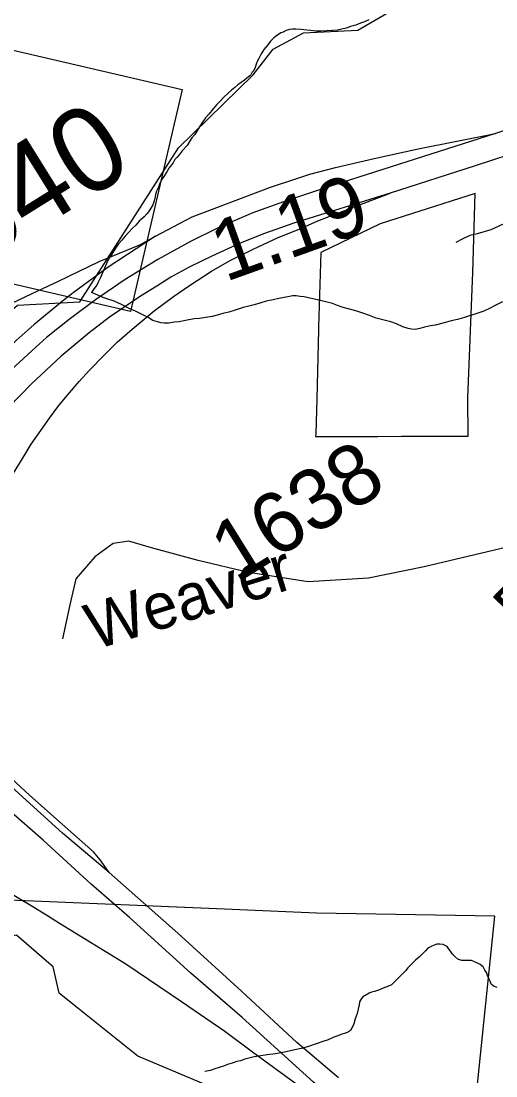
# Model space of a CAD drawing. Extents: x 2001466 to 31450019, y -30647475 to 847247.
# Drawn here: x 2042408 to 2044369, y 764118 to 768474 of the extents above; entities that cross this region are included whole.
import ezdxf

# ---------------------------------------------------------------- set-up
doc = ezdxf.new("R2010")
doc.units = 0
for name, color, linetype in [('Exist Boundary Political City Limit New Hole', 7, 'Continuous'), ('Exist Hydrographic Creek Single Shore', 7, 'Continuous'), ('Exist Hydrographic Misc Water Feature', 7, 'Continuous'), ('Exist Road Non-System Type 51', 7, 'Continuous'), ('Exist Road Primary NC Service Mileage Hundredths English Label', 7, 'Continuous'), ('Exist Road Primary NC Shield CELL', 7, 'Continuous'), ('Exist Road Primary NC Shield Number Label', 7, 'Continuous'), ('Exist Road Primary NC UnDivided 4 Lane Attributed', 7, 'Continuous'), ('Exist Road Secondary Type 41 Attributed', 7, 'Continuous'), ('Exist Road Secondary Type 51 Label', 7, 'Continuous'), ('Exist Road Secondary Type 51 Number Label', 7, 'Continuous'), ('Map Preparation Boundary City Limit Buffer Line', 7, 'Continuous'), ('Prop Road Primary Interstate Projected', 7, 'Continuous')]:
    doc.layers.add(name, color=color, linetype=linetype)

msp = doc.modelspace()

# ---------------------------------------------------------------- linework, layer by layer
at = {"layer": 'Exist Boundary Political City Limit New Hole'}
msp.add_lwpolyline([(2044252.9, 766918.6), (2044274.1, 767435.1), (2044282.9, 767761.5), (2043891.2, 767636), (2043645.9, 767517.6), (2043637.1, 767210.1), (2043636.9, 767199.2), (2043629, 766913.4), (2043624.9, 766769.2), (2043624.2, 766757.7), (2043881, 766758.2), (2043979.2, 766759.8), (2044254.1, 766760.1), (2044252.9, 766918.6)], dxfattribs=at)
at = {"layer": 'Exist Hydrographic Creek Single Shore'}
msp.add_lwpolyline([(2040398.6, 765206.4), (2040538.1, 765337.2), (2041012.2, 766078.8), (2041320.1, 766246.4), (2041570.1, 766464.4), (2041719.2, 766697.6), (2041819, 766764.5), (2042060.2, 766815.3), (2042202.1, 767015.9), (2042226.1, 767156.4), (2042393.2, 767300.7), (2042651.1, 767315), (2043058.2, 767949.8), (2043366.2, 768251.9), (2043449.2, 768358.5), (2043574.1, 768424.9), (2043799, 768436.7), (2043940.1, 768519.1), (2044148, 768744.5), (2044364.1, 769068.2)], dxfattribs=at)
at = {"layer": 'Exist Hydrographic Misc Water Feature'}
for points in [[(2043844.5, 768479.2), (2043826.7, 768471.2), (2043810.5, 768465.1), (2043790.6, 768457.1), (2043768.7, 768451.1), (2043750.8, 768445), (2043732.8, 768441), (2043714.7, 768436.9), (2043694.6, 768434.9), (2043670.7, 768432.9), (2043646.7, 768432.8), (2043624.7, 768432.8), (2043604.6, 768434.8), (2043588.6, 768436.8), (2043564.6, 768438.7), (2043542.7, 768440.6), (2043528.8, 768440.6), (2043516.7, 768438.6), (2043502.7, 768434.6), (2043490.8, 768428.6), (2043480.8, 768424.6), (2043462.7, 768412.5), (2043452.7, 768404.5), (2043438.9, 768390.4), (2043426.9, 768376.4), (2043410.9, 768356.5), (2043402.9, 768342.4), (2043396.9, 768332.4), (2043391, 768322.4), (2043383, 768306.4), (2043379.1, 768296.4), (2043375, 768282.4), (2043369, 768270.4), (2043363.1, 768262.3), (2043357.1, 768252.3), (2043353, 768248.3), (2043341.1, 768238.3), (2043331.1, 768230.3), (2043317.1, 768220.2), (2043303.2, 768210.3), (2043291.3, 768200.2), (2043277.2, 768188.2), (2043263.2, 768176.2), (2043245.2, 768160.1), (2043231.4, 768144.1), (2043215.4, 768128.1), (2043201.3, 768112.1), (2043183.5, 768090), (2043169.5, 768074), (2043157.4, 768056), (2043149.4, 768044), (2043137.5, 768024), (2043125.6, 768006), (2043113.5, 767992), (2043103.7, 767975.9), (2043093.6, 767959.9)], [(2043093.6, 767959.9), (2043073.8, 767937.9), (2043061.7, 767921.8), (2043051.8, 767909.8), (2043043.8, 767901.8), (2043035.8, 767887.8), (2043017.8, 767865.8), (2043009.8, 767851.8), (2042997.9, 767831.8), (2042988, 767817.7), (2042981.9, 767803.7), (2042973.9, 767785.7), (2042967.9, 767771.7), (2042964, 767757.7), (2042960.2, 767741.7), (2042956.1, 767727.7), (2042952.2, 767715.6), (2042944.2, 767701.6), (2042934.3, 767685.6), (2042928.2, 767677.6), (2042916.3, 767665.6), (2042906.2, 767655.6), (2042896.2, 767647.6), (2042882.2, 767631.6), (2042866.4, 767617.5), (2042854.3, 767603.5), (2042838.4, 767585.5), (2042824.4, 767569.5), (2042810.5, 767553.4), (2042798.6, 767535.4), (2042782.6, 767511.4), (2042774.6, 767499.4), (2042764.5, 767479.3), (2042756.5, 767463.3), (2042748.5, 767443.3), (2042736.6, 767415.3), (2042726.8, 767395.3), (2042720.7, 767383.3), (2042710.8, 767369.2), (2042698.9, 767353.2)], [(2042741, 767335.3), (2042725, 767341.3), (2042698.9, 767353.2)], [(2044396.5, 767314.4), (2044368.7, 767300.3), (2044342.8, 767286.3), (2044318.8, 767276.3), (2044290.7, 767266.2), (2044264.7, 767258.1), (2044238.9, 767250.1), (2044210.8, 767242), (2044184.9, 767236.1), (2044154.8, 767228), (2044118.9, 767217.9), (2044098.8, 767215.9), (2044074.8, 767209.9), (2044054.9, 767203.8), (2044035, 767199.7), (2044020.9, 767201.7), (2044006.9, 767203.7), (2043984.8, 767211.6), (2043958.8, 767223.6), (2043934.8, 767231.5), (2043902.8, 767239.5), (2043874.9, 767247.5), (2043846.8, 767257.4), (2043814.8, 767269.3), (2043790.8, 767277.3), (2043758.8, 767285.2), (2043738.9, 767291.2), (2043714.7, 767299.2), (2043694.6, 767307.1), (2043666.8, 767315), (2043648.7, 767319), (2043632.7, 767322.9), (2043612.8, 767326.9), (2043594.8, 767330.9), (2043576.7, 767334.9), (2043560.8, 767336.8), (2043544.8, 767338.8), (2043528.8, 767338.8), (2043516.7, 767336.8), (2043472.8, 767328.7), (2043448.8, 767322.6), (2043420.7, 767316.6), (2043394.9, 767308.5), (2043370.9, 767302.5), (2043348.9, 767296.4), (2043324.9, 767290.4), (2043293, 767280.3), (2043266.9, 767272.3), (2043240.9, 767266.2), (2043223, 767260.2), (2043197, 767254.2), (2043170.9, 767250.1), (2043144.9, 767246.1), (2043123, 767244), (2043087.1, 767237.9), (2043061, 767231.9), (2043040.9, 767229.9), (2043019, 767225.8), (2042998.9, 767225.8), (2042987, 767227.8), (2042971, 767231.7), (2042953, 767237.7), (2042933.1, 767249.7), (2042908.9, 767261.6), (2042881, 767275.6), (2042855, 767287.6), (2042822.8, 767303.5), (2042792.8, 767317.5), (2042762.9, 767327.4), (2042741, 767335.3)], [(2042512.8, 764591.6), (2042389.1, 764698.9), (2042173.2, 764657.4), (2042123.1, 764691.2), (2042006, 764683.8), (2041836.2, 764666.9), (2041648.2, 764681.3), (2040427.9, 765127)], [(2044373.8, 764482.7), (2044359.8, 764488.7), (2044349.8, 764496.7), (2044345.9, 764508.7), (2044339.9, 764520.6), (2044333.8, 764532.6), (2044329.7, 764544.7), (2044323.7, 764554.7), (2044315.8, 764568.6), (2044303.7, 764578.6), (2044289.7, 764584.6), (2044277.8, 764590.5), (2044267.8, 764594.5), (2044257.7, 764594.5), (2044243.8, 764594.5), (2044227.8, 764594.5), (2044215.7, 764598.4), (2044211.8, 764600.4), (2044199.7, 764610.4), (2044189.6, 764620.4), (2044183.7, 764628.4), (2044177.5, 764638.3), (2044173.7, 764644.3), (2044167.7, 764652.3), (2044159.7, 764656.3), (2044151.7, 764660.3), (2044137.6, 764662.3), (2044125.7, 764662.3), (2044113.6, 764658.2), (2044101.7, 764652.2), (2044087.5, 764646.1), (2044077.7, 764634.1), (2044061.7, 764618.2), (2044053.7, 764610.2), (2044037.7, 764596.1), (2044021.7, 764580.1), (2044005.7, 764564), (2043995.9, 764552), (2043975.8, 764532), (2043965.9, 764522), (2043953.8, 764510), (2043945.8, 764502), (2043937.8, 764493.9), (2043925.9, 764487.9), (2043904, 764479.8), (2043888, 764473.8), (2043867.9, 764465.8), (2043856, 764463.8), (2043846, 764459.8), (2043832, 764451.7)], [(2042635.9, 764402.6), (2042565.2, 764459), (2042540.2, 764567.8), (2042512.8, 764591.6)], [(2043832, 764451.7), (2043822, 764447.7), (2043814, 764437.7), (2043806.2, 764423.7), (2043804.1, 764411.7), (2043800, 764393.7), (2043796.2, 764375.7), (2043788.2, 764353.6), (2043782.2, 764333.6), (2043774.2, 764315.6), (2043768.3, 764305.7), (2043760.3, 764299.7), (2043754.3, 764297.6), (2043744.3, 764293.6), (2043732.4, 764289.6), (2043716.4, 764283.5), (2043700.4, 764277.5), (2043676.4, 764267.5), (2043654.5, 764259.5), (2043630.5, 764251.4), (2043590.5, 764237.3), (2043564.4, 764231.3), (2043538.4, 764225.2), (2043502.5, 764217.2), (2043482.4, 764213.2), (2043458.4, 764209.1), (2043424.6, 764205), (2043398.6, 764201), (2043370.5, 764196.9), (2043348.5, 764190.9), (2043332.5, 764186.8), (2043314.7, 764180.8), (2043298.7, 764176.8), (2043280.6, 764170.8), (2043260.6, 764164.7), (2043244.6, 764158.7), (2043226.7, 764152.6), (2043208.7, 764146.6), (2043190.6, 764140.6), (2043166.8, 764136.5)], [(2045170.2, 761495.4), (2045528, 761580), (2045661.1, 761715.1), (2045594, 761946.1), (2045485.2, 762089.4), (2045427.1, 762215.3), (2045343.1, 762689.5), (2044767.1, 763288.5), (2044233.1, 763476.7), (2043916.1, 763453.6), (2043741.2, 763562.2), (2043708.2, 763635.1), (2043533.1, 763753.4), (2043524, 763835.7), (2043466.2, 763892.7), (2043332.1, 763951.2), (2043224.1, 764058.4), (2042890, 764199.7), (2042635.9, 764402.6)]]:
    msp.add_lwpolyline(points, dxfattribs=at)
at = {"layer": 'Exist Road Non-System Type 51'}
msp.add_lwpolyline([(2044435.3, 767652.1), (2044429.2, 767648.5), (2044399, 767635.1), (2044348.5, 767612.2), (2044292.1, 767595.3), (2044262, 767587.9), (2044229.7, 767572.6), (2044203.4, 767559.1)], dxfattribs=at)
at = {"layer": 'Exist Road Primary NC Shield CELL'}
msp.add_lwpolyline([(2041942.9, 767487.2), (2042156.1, 768404.6), (2043073.5, 768191.4), (2042860.3, 767274)], close=True, dxfattribs=at)
at = {"layer": 'Exist Road Primary NC UnDivided 4 Lane Attributed'}
for points in [[(2045849.8, 768387.1), (2045538.1, 768280), (2045261.7, 768187), (2045130.4, 768148.7), (2044493.6, 767945.4), (2044284, 767876), (2043932.3, 767762.7)], [(2045564.9, 768394.1), (2045498.2, 768374.7), (2045359.8, 768332.5), (2045308.8, 768316.8), (2044968.9, 768210.4), (2044634.8, 768098), (2044367.3, 768010.2)], [(2044367.3, 768010.2), (2043669.8, 767786.6), (2043492.6, 767726.9), (2043365.5, 767682.6), (2043269.1, 767640.3), (2043219, 767619.1), (2043108.1, 767563.4), (2042973.3, 767488.9), (2042838.6, 767407.1), (2042715.8, 767322.9), (2042607.5, 767241.2), (2042512.7, 767166.7), (2042452.9, 767112.5), (2042384.8, 767050.3), (2042315.6, 766978.3), (2042237.8, 766894.3), (2042103, 766739.6), (2042007.3, 766622.5)], [(2043932.3, 767762.7), (2043535.1, 767639.2), (2043409.1, 767595.9), (2043409.1, 767595.9), (2043310.7, 767555.3), (2043196.1, 767503.6), (2043102.5, 767457.4), (2043027, 767416.9), (2042968.4, 767379.2), (2042901.3, 767337.3), (2042773.4, 767250.6), (2042689.6, 767186.3), (2042573.7, 767090), (2042451.5, 766975.9), (2042357.8, 766880.1), (2042222.9, 766727.7), (2042095.3, 766579.3), (2042072, 766552.3)]]:
    msp.add_lwpolyline(points, dxfattribs=at)
at = {"layer": 'Exist Road Secondary Type 41 Attributed'}
msp.add_lwpolyline([(2044648.8, 766356.4), (2044072.7, 766220.3), (2043842.6, 766173.6), (2043593.2, 766157.5), (2043347, 766196.9), (2043139.4, 766246.9), (2042946.3, 766298.4), (2042852.9, 766325.8), (2042788.5, 766316.1), (2042712.9, 766261.3), (2042634.1, 766171.2), (2042609.9, 766063.3), (2042579.3, 765923.2)], dxfattribs=at)
at = {"layer": 'Map Preparation Boundary City Limit Buffer Line'}
for points in [[(2044252.9, 766918.6), (2044274.1, 767435.1), (2044282.9, 767761.5), (2043891.2, 767636), (2043645.9, 767517.6), (2043637.1, 767210.1), (2043636.9, 767199.2), (2043629, 766913.4), (2043624.9, 766769.2), (2043624.2, 766757.7), (2043881, 766758.2), (2043979.2, 766759.8), (2044254.1, 766760.1), (2044252.9, 766918.6)], [(2044240.2, 763576.5), (2044364.2, 764778), (2043627.6, 764790.1), (2043217.2, 764808.4), (2042361.2, 764843.3)]]:
    msp.add_lwpolyline(points, dxfattribs=at)
at = {"layer": 'Prop Road Primary Interstate Projected'}
for points in [[(2042964, 767586.3), (2043114.4, 767665), (2043438.4, 767787.5), (2043542.5, 767822.2), (2043600.9, 767841.6), (2043706.8, 767869.3), (2043866, 767906.1), (2044048.5, 767946.9), (2044367.3, 768010.2)], [(2042376.5, 766606.5), (2042416.6, 766671.9), (2042449.8, 766726.6), (2042489.5, 766782.5), (2042526.3, 766834.1), (2042564.8, 766885.8), (2042600.7, 766929.6), (2042648.9, 766985.6), (2042690.6, 767032), (2042751, 767094), (2042805.7, 767147.5), (2042867.2, 767202.1), (2042957.4, 767277.3), (2043037.3, 767336.7), (2043104.2, 767382.3), (2043194.5, 767441.2), (2043269.1, 767483.8), (2043366.3, 767532.3), (2043470.5, 767579.7), (2043556.8, 767614.9), (2043633.4, 767648.6), (2043932.3, 767762.7)], [(2042964, 767586.3), (2042768.6, 767457.8), (2042623.4, 767351), (2042586, 767323), (2042462.8, 767221), (2042387.9, 767154.7), (2042297.5, 767066.9), (2042238.8, 767005.9), (2042152.4, 766910.2), (2042037.5, 766776.2), (2041965.4, 766691.8), (2041950.6, 766673.3)], [(2042370.6, 767309.2), (2042477.6, 767360.3), (2042562.4, 767399.8), (2042730.3, 767481.1), (2042899.3, 767550.5), (2042964, 767586.3)], [(2042772.4, 764957.8), (2042734.3, 765009.9), (2042707.8, 765043.8), (2042637.3, 765104.7), (2042577.9, 765157.3), (2042443.6, 765277.7), (2042351.5, 765362.4), (2042244.7, 765466.7), (2042187.3, 765527.8), (2042162.3, 765552.7)], [(2042772.4, 764957.8), (2042579.7, 765120.9), (2042338.3, 765339.3), (2042200.9, 765460), (2042137.9, 765512.5)], [(2043987.9, 763762), (2043729.8, 763992.3), (2043616.4, 764092.7), (2043321.2, 764359), (2043109.5, 764541.9), (2042856, 764771.7), (2042697.6, 764910.1), (2042498.9, 765091.9), (2042357.8, 765215.9), (2042154.4, 765392.5), (2042091.9, 765448.8)], [(2043719.4, 764109.3), (2043547.4, 764256.1), (2043318.1, 764468.4), (2043055.4, 764707.9), (2042772.4, 764957.8)], [(2042354.9, 764877.8), (2042450.4, 764821.4), (2042517.8, 764779.7), (2042567.6, 764749.2), (2042841.4, 764580.2), (2043070.9, 764425.5), (2043249.7, 764302.8), (2043364.5, 764217.4), (2043552.4, 764080)]]:
    msp.add_lwpolyline(points, dxfattribs=at)

# ---------------------------------------------------------------- texts
at = {"layer": 'Exist Road Primary NC Service Mileage Hundredths English Label'}
msp.add_text('1.19', height=250, rotation=19.7609, dxfattribs=at).set_placement((2043251, 767395.3))
at = {"layer": 'Exist Road Primary NC Shield Number Label'}
msp.add_text('540', height=350, rotation=31.918, dxfattribs=at).set_placement((2042223.1, 767450.3))
at = {"layer": 'Exist Road Secondary Type 51 Label'}
for s, rotation, p in [('Rd.', 45.6135, (2044477.4, 765948.1)), ('Weaver', 17.2555, (2042711.1, 765875.6))]:
    msp.add_text(s, height=190, rotation=rotation, dxfattribs=at).set_placement(p)
at = {"layer": 'Exist Road Secondary Type 51 Number Label'}
msp.add_text('1638', height=250, rotation=31.918, dxfattribs=at).set_placement((2043296.4, 766149.5))

doc.saveas('drawing.dxf')
